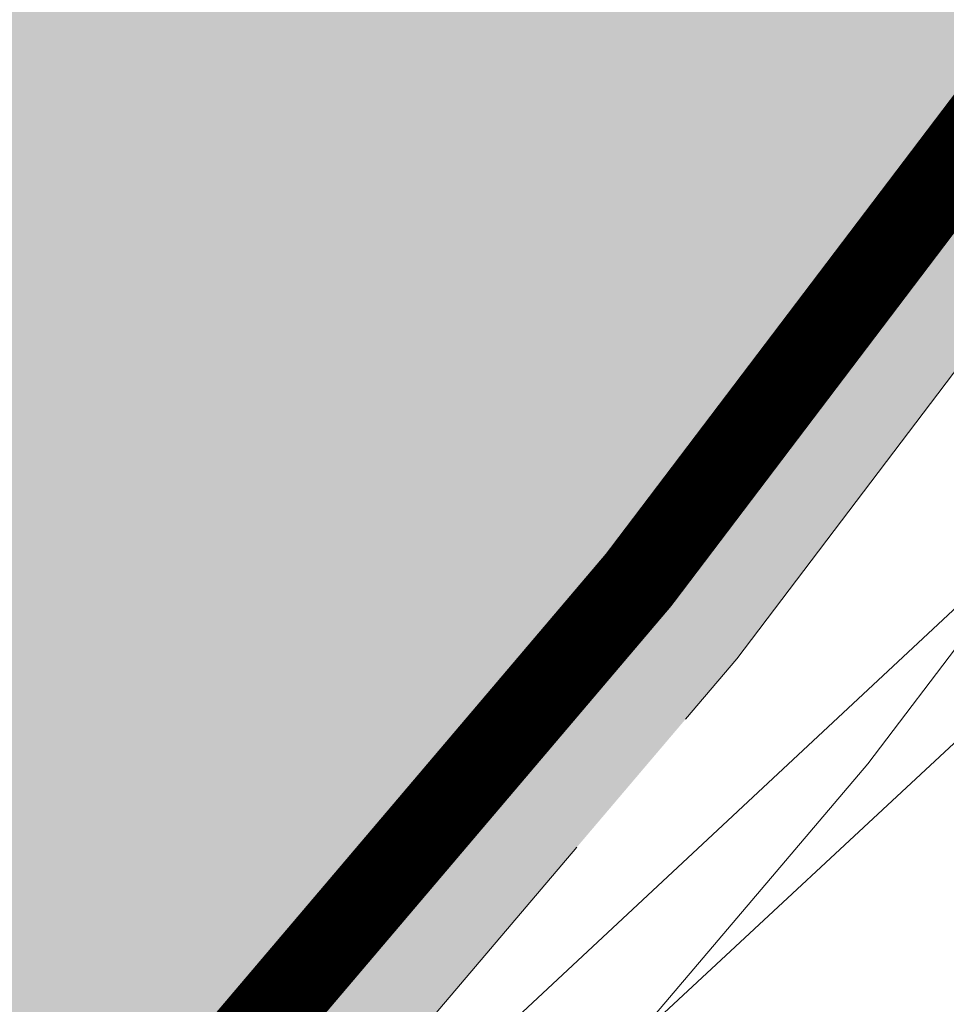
# Model space of a CAD drawing. Header units: metres. Extents: x 163628 to 168255, y 402691 to 405367.
# Tile 797 of 1056: x 165584.43 to 165585.53, y 403990.04 to 403991.21. Entities that reach past the tile are written whole.
import ezdxf

# ---------------------------------------------------------------- set-up
doc = ezdxf.new("R2010")
doc.units = ezdxf.units.M
doc.linetypes.add('X-CA190022.004-UO-DWM_Snelfietsroute$0$VH-OPSLUITBAND_150X250', pattern=[24, 16, -2, 4, -2])
doc.layers.add('X-CA190022.004-UO-ARC_Arcering$0$N-WE-VH-VERHARDING_ASFALT_ROOD-A', color=14, linetype='Continuous', lineweight=0, transparency=0.5)
for name, color, linetype, lineweight in [('X-CA190022.004-UO-DTM inmeting_v0.1$0$B-WE-VH-KANTOPSLUITING_ACHTERKANTBAND-G', 246, 'Continuous', 0), ('X-CA190022.004-UO-DTM inmeting_v0.1$0$B-WE-VH-VERHARDING_ASFALT-G', 246, 'Continuous', 0), ('X-CA190022.004-UO-DWM_Snelfietsroute$0$N-WE-VH-KANTOPSLUITING_ACHTERKANTBAND-G', 7, 'Continuous', 20), ('X-CA190022.004-UO-DWM_Snelfietsroute$0$N-WE-VH-KANTOPSLUITING_OPSLUITBAND_200X250-G', 7, 'X-CA190022.004-UO-DWM_Snelfietsroute$0$VH-OPSLUITBAND_150X250', 20), ('X-CA190022.004-UO-DWM_Snelfietsroute$0$N-WE-VH-KANTVERHARDING-G', 7, 'Continuous', 20), ('X-CA190022.004-UO-DWM_Snelfietsroute$0$N-WE-VW-MARKERING_LANGS_STREEP_DOORGETROKKEN_010-G', 7, 'Continuous', 20)]:
    doc.layers.add(name, color=color, linetype=linetype, lineweight=lineweight)

msp = doc.modelspace()

# ---------------------------------------------------------------- hatches: boundary and pattern name
at = {"layer": 'X-CA190022.004-UO-ARC_Arcering$0$N-WE-VH-VERHARDING_ASFALT_ROOD-A'}
h = msp.add_hatch(color=256, dxfattribs=at)
h.dxf.hatch_style = 1
h.paths.add_polyline_path([(165588.5397, 403996.273), (165588.8853, 403997.3315), (165589.1715, 403998.4068), (165589.3984, 403999.5004), (165589.5504, 404000.5309), (165589.5865, 404000.8111, -0.02054), (165589.7849, 404002.1127), (165585.3891, 404002.7277, -0.252243), (165578.1417, 403989.3919), (165579.9444, 403986.3795), (165580.1979, 403985.9486), (165580.2587, 403985.9853), (165580.3389, 403986.0368), (165581.2144, 403986.6215), (165582.1122, 403987.2961), (165582.9705, 403988.0188), (165583.7868, 403988.7876), (165584.5585, 403989.5998), (165585.2834, 403990.4529), (165585.9606, 403991.3459), (165586.6035, 403992.3014), (165587.1573, 403993.2322), (165587.674, 403994.2193), (165588.1355, 403995.2345)])

# ---------------------------------------------------------------- linework, layer by layer
at = {"layer": 'X-CA190022.004-UO-DTM inmeting_v0.1$0$B-WE-VH-KANTOPSLUITING_ACHTERKANTBAND-G'}
msp.add_polyline3d([(165594.059, 404012.199, 9.139), (165591.517, 404011.001, 9.171), (165590.774, 404010.416, 9.222), (165590.102, 404009.69, 9.249), (165589.558, 404008.79, 9.267), (165589.197, 404007.788, 9.286), (165589.104, 404006.689, 9.292), (165589.199, 404005.459, 9.322), (165589.464, 404002.942, 9.364), (165589.615, 404000.872, 9.416), (165589.554, 403998.915, 9.45), (165589.225, 403997.286, 9.495), (165588.548, 403995.22, 9.539), (165587.514, 403992.955, 9.583), (165585.902, 403990.687, 9.634), (165583.868, 403988.796, 9.695), (165581.037, 403986.917, 9.769), (165576.891, 403984.43, 9.863)], dxfattribs=at)
at = {"layer": 'X-CA190022.004-UO-DTM inmeting_v0.1$0$B-WE-VH-VERHARDING_ASFALT-G'}
msp.add_polyline3d([(165597.989, 404014.193, 9.147), (165594.32, 404012.423, 9.163), (165591.457, 404011.098, 9.168), (165590.694, 404010.481, 9.188), (165589.999, 404009.772, 9.204), (165589.435, 404008.811, 9.225), (165589.085, 404007.822, 9.24), (165588.971, 404006.668, 9.251), (165589.092, 404005.42, 9.273), (165589.361, 404002.928, 9.314), (165589.483, 404000.926, 9.36), (165589.451, 403998.943, 9.407), (165589.131, 403997.341, 9.445), (165588.376, 403995.046, 9.498), (165587.434, 403993.04, 9.544), (165585.826, 403990.777, 9.599), (165583.865, 403988.947, 9.654), (165581.122, 403987.11, 9.717), (165576.838, 403984.521, 9.813)], dxfattribs=at)
at = {"layer": 'X-CA190022.004-UO-DWM_Snelfietsroute$0$N-WE-VH-KANTOPSLUITING_ACHTERKANTBAND-G', "ltscale": 0.2, "flags": 128}
msp.add_lwpolyline([(165669.9435, 404047.5244), (165598.7613, 404012.9208), (165598.5445, 404012.8124, 0.25699), (165590.1714, 404000.5513), (165589.7598, 404000.591), (165589.7485, 404000.5035), (165589.5954, 403999.4655), (165589.3662, 403998.3607), (165589.0772, 403997.2747), (165588.7281, 403996.2056), (165588.3199, 403995.1568), (165587.8538, 403994.1314), (165587.332, 403993.1346), (165586.7725, 403992.1944), (165586.1233, 403991.2295), (165585.4394, 403990.3277), (165584.7073, 403989.466), (165583.9279, 403988.6458), (165583.1036, 403987.8694), (165582.2368, 403987.1395), (165581.3301, 403986.4583), (165580.4485, 403985.8695), (165580.3645, 403985.8155), (165580.3023, 403985.778)], format="xyb", dxfattribs=at)
at = {"layer": 'X-CA190022.004-UO-DWM_Snelfietsroute$0$N-WE-VH-KANTOPSLUITING_OPSLUITBAND_200X250-G', "ltscale": 0.1, "flags": 128}
msp.add_lwpolyline([(165755.1128, 404083.4048), (165748.6654, 404086.6758, 0.191579), (165744.9848, 404087.0114), (165743.7188, 404086.6369), (165742.616, 404086.3762), (165741.5004, 404086.1772), (165740.3755, 404086.0405), (165739.2448, 404085.9664), (165739.0018, 404085.9587), (165738.1116, 404085.9552), (165736.9796, 404086.007), (165735.8522, 404086.1215), (165734.733, 404086.2985), (165733.6252, 404086.5373), (165732.5325, 404086.8373), (165732.3577, 404086.8914), (165731.8681, 404087.0522), (165731.3864, 404087.213), (165730.4966, 404087.4883), (165729.5993, 404087.738), (165728.6952, 404087.9621), (165727.7852, 404088.1602), (165726.8698, 404088.3322), (165725.9499, 404088.478), (165725.0262, 404088.5975), (165724.0994, 404088.6905), (165723.1704, 404088.7571), (165722.2399, 404088.797), (165721.3086, 404088.8104), (165720.3773, 404088.7971), (165719.4467, 404088.7573), (165718.5177, 404088.6909), (165717.591, 404088.5979), (165716.6672, 404088.4786), (165715.7473, 404088.3329), (165714.8319, 404088.1609), (165713.9218, 404087.9629), (165713.0177, 404087.739), (165712.1204, 404087.4893), (165711.4159, 404087.2738), (165711.2306, 404087.2141), (165710.349, 404086.9136), (165709.4764, 404086.5881), (165708.6134, 404086.2377), (165707.7608, 404085.8628), (165706.9192, 404085.4638), (165706.0894, 404085.0408), (165705.272, 404084.5943), (165704.4677, 404084.1247), (165703.6771, 404083.6322), (165702.9009, 404083.1174), (165702.1398, 404082.5806), (165701.3942, 404082.0223), (165700.665, 404081.4429), (165699.9526, 404080.8429), (165699.2576, 404080.2228), (165698.5806, 404079.5831), (165697.9222, 404078.9244), (165697.2829, 404078.2471), (165696.6631, 404077.5518), (165696.0635, 404076.839), (165695.4845, 404076.1095), (165694.9266, 404075.3637), (165694.8571, 404075.2677), (165682.9126, 404058.6899), (165682.533, 404058.1731), (165681.8762, 404057.3236), (165681.1936, 404056.4946), (165680.4858, 404055.6871), (165679.7535, 404054.9017), (165678.9974, 404054.1392), (165678.2183, 404053.4004), (165677.4167, 404052.6859), (165677.0658, 404052.3866), (165676.5935, 404051.9963), (165675.7495, 404051.3324), (165674.8855, 404050.6948), (165674.0023, 404050.0841), (165673.1007, 404049.5008), (165672.1816, 404048.9456), (165671.2459, 404048.4189), (165670.2944, 404047.9212), (165669.8554, 404047.704), (165598.6729, 404013.1002), (165598.4547, 404012.9911, 0.25363), (165589.9925, 404000.7668), (165589.5865, 404000.8111), (165589.5504, 404000.5309), (165589.3984, 403999.5004), (165589.1715, 403998.4068), (165588.8853, 403997.3315), (165588.5397, 403996.273), (165588.1355, 403995.2345), (165587.674, 403994.2193), (165587.1573, 403993.2322), (165586.6035, 403992.3014), (165585.9606, 403991.3459), (165585.2834, 403990.4529), (165584.5585, 403989.5998), (165583.7868, 403988.7876), (165582.9705, 403988.0188), (165582.1122, 403987.2961), (165581.2144, 403986.6215), (165580.3389, 403986.0368), (165580.2587, 403985.9853), (165580.199, 403985.9492)], format="xyb", dxfattribs=at)
at = {"layer": 'X-CA190022.004-UO-DWM_Snelfietsroute$0$N-WE-VH-KANTVERHARDING-G'}
msp.add_arc((165569.3892, 404002.7857), 16, 301.0887, 359.79204, dxfattribs=at)
at = {"layer": 'X-CA190022.004-UO-DWM_Snelfietsroute$0$N-WE-VW-MARKERING_LANGS_STREEP_DOORGETROKKEN_010-G', "const_width": 0.1, "flags": 128}
msp.add_lwpolyline([(165577.7285, 403988.9554, 0.237742), (165585.4671, 404001.2609)], format="xyb", dxfattribs=at)
msp.add_lwpolyline([(165580.1215, 403986.0777), (165580.1794, 403986.1126), (165580.2567, 403986.1623), (165581.1276, 403986.7439), (165582.0188, 403987.4135), (165582.8707, 403988.1309), (165583.6809, 403988.8939), (165584.4469, 403989.7001), (165585.1664, 403990.5469), (165585.8385, 403991.4331), (165586.4767, 403992.3817), (165587.0263, 403993.3054), (165587.5392, 403994.2851), (165587.9973, 403995.2928), (165588.3984, 403996.3235), (165588.7415, 403997.3741), (165589.0255, 403998.4413), (165589.2506, 403999.5266), (165589.4018, 404000.5514), (165589.4377, 404000.8303)], dxfattribs=at)

doc.saveas('drawing.dxf')
